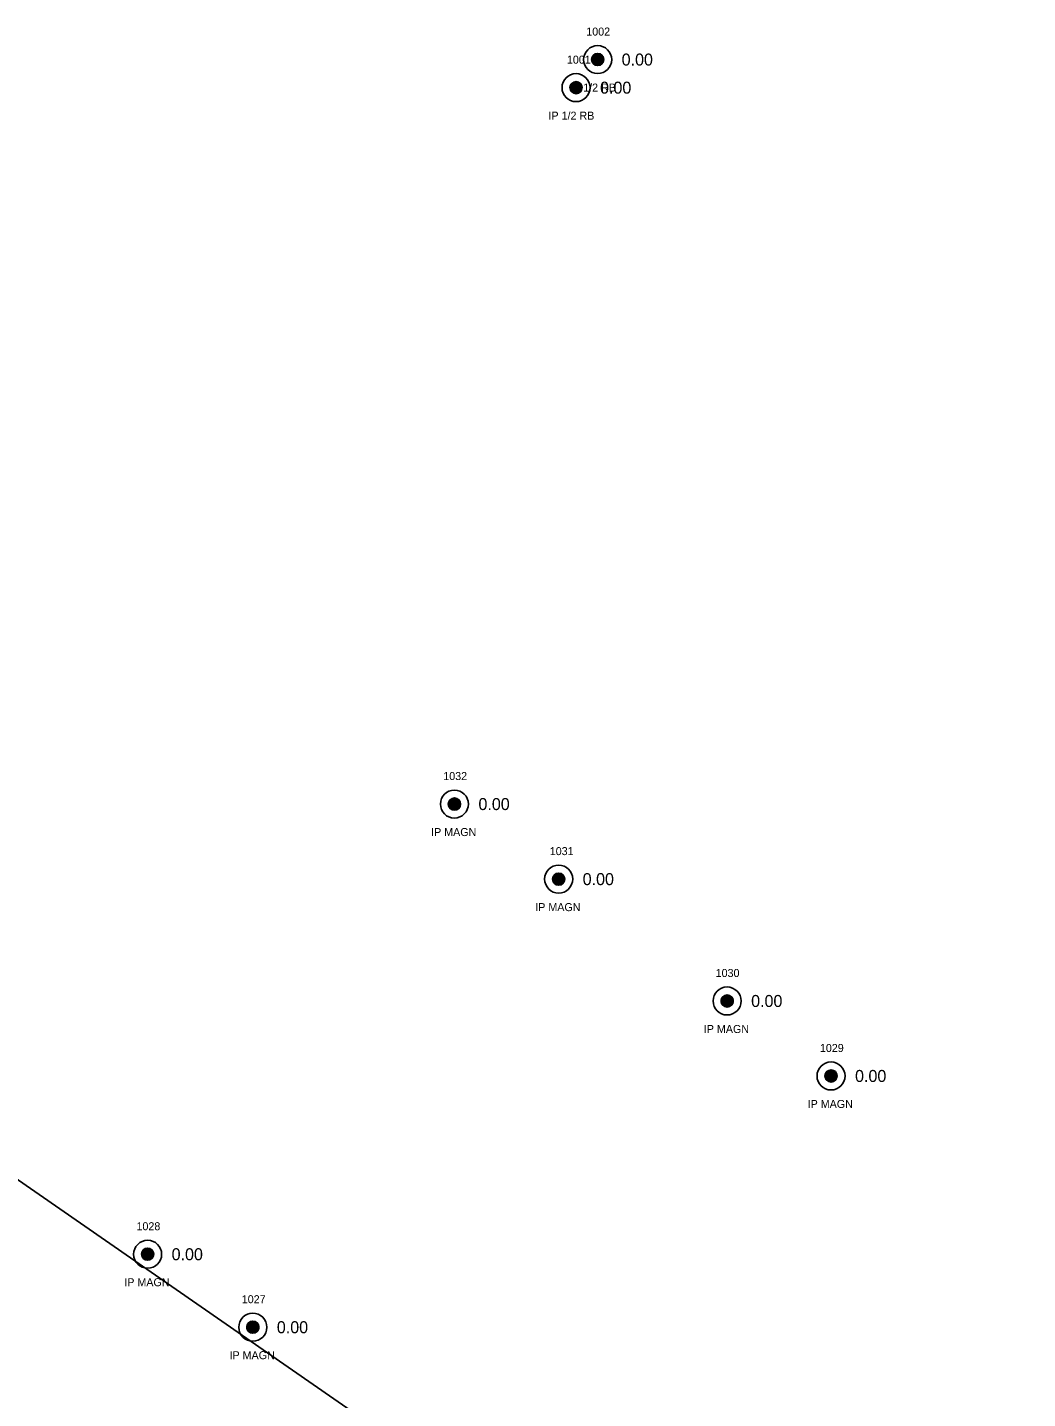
# Model space of a CAD drawing. Extents: x 1575382 to 1578175, y 1099175 to 1101955.
# Drawn here: x 1577111.5 to 1577236.4, y 1101565.9 to 1101737.3 of the extents above; entities that cross this region are included whole.
import ezdxf

# ---------------------------------------------------------------- set-up
doc = ezdxf.new("R2010")
doc.units = 0
for name, color, linetype in [('RD_EX_Bldg', 7, 'Continuous'), ('RD_EX_DV_Prop_txCode', 7, 'Continuous'), ('RD_EX_DV_PropPin', 7, 'Continuous'), ('RD_EX_TX_DV_Prop_ELEV', 7, 'Continuous'), ('RD_SMD_Locator', 7, 'Continuous')]:
    doc.layers.add(name, color=color, linetype=linetype)

msp = doc.modelspace()

# ---------------------------------------------------------------- linework, layer by layer
at = {"layer": 'RD_EX_Bldg'}
msp.add_lwpolyline([(1577065.05, 1101541.49), (1577197.19, 1101449.48), (1577236.39, 1101505.77), (1577104.08, 1101597.55), (1577065.05, 1101541.49)], dxfattribs=at)
at = {"layer": 'RD_EX_DV_PropPin'}
for p, q in [((1577181.96, 1101733.07), (1577181.96, 1101733.46)), ((1577181.99, 1101732.96), (1577181.99, 1101733.56)), ((1577182.03, 1101732.89), (1577182.03, 1101733.63)), ((1577182.06, 1101732.84), (1577182.06, 1101733.69)), ((1577182.1, 1101732.79), (1577182.1, 1101733.74)), ((1577182.13, 1101732.75), (1577182.13, 1101733.78)), ((1577182.17, 1101732.71), (1577182.17, 1101733.81)), ((1577182.2, 1101732.68), (1577182.2, 1101733.84)), ((1577182.24, 1101732.65), (1577182.24, 1101733.87)), ((1577182.27, 1101732.63), (1577182.27, 1101733.9)), ((1577182.31, 1101732.61), (1577182.31, 1101733.92)), ((1577182.34, 1101732.59), (1577182.34, 1101733.94)), ((1577182.38, 1101732.57), (1577182.38, 1101733.96)), ((1577182.41, 1101732.56), (1577182.41, 1101733.97)), ((1577182.45, 1101732.54), (1577182.45, 1101733.98)), ((1577182.48, 1101732.53), (1577182.48, 1101733.99)), ((1577182.52, 1101732.52), (1577182.52, 1101734)), ((1577182.55, 1101732.51), (1577182.55, 1101734.01)), ((1577182.59, 1101732.51), (1577182.59, 1101734.02)), ((1577182.62, 1101732.5), (1577182.62, 1101734.02)), ((1577182.66, 1101732.5), (1577182.66, 1101734.02)), ((1577182.69, 1101732.5), (1577182.69, 1101734.02)), ((1577182.73, 1101732.5), (1577182.73, 1101734.02)), ((1577182.76, 1101732.5), (1577182.76, 1101734.02)), ((1577182.8, 1101732.51), (1577182.8, 1101734.02)), ((1577182.83, 1101732.51), (1577182.83, 1101734.01)), ((1577182.87, 1101732.52), (1577182.87, 1101734)), ((1577182.9, 1101732.53), (1577182.9, 1101733.99)), ((1577182.94, 1101732.54), (1577182.94, 1101733.98)), ((1577182.97, 1101732.56), (1577182.97, 1101733.97)), ((1577183.01, 1101732.57), (1577183.01, 1101733.96)), ((1577183.04, 1101732.59), (1577183.04, 1101733.94)), ((1577183.08, 1101732.61), (1577183.08, 1101733.92)), ((1577183.11, 1101732.63), (1577183.11, 1101733.9)), ((1577183.15, 1101732.65), (1577183.15, 1101733.87)), ((1577183.18, 1101732.68), (1577183.18, 1101733.84)), ((1577183.22, 1101732.71), (1577183.22, 1101733.81)), ((1577183.25, 1101732.75), (1577183.25, 1101733.78)), ((1577183.29, 1101732.79), (1577183.29, 1101733.74)), ((1577183.32, 1101732.84), (1577183.32, 1101733.69)), ((1577183.36, 1101732.89), (1577183.36, 1101733.63)), ((1577183.39, 1101732.96), (1577183.39, 1101733.56)), ((1577183.43, 1101733.07), (1577183.43, 1101733.46)), ((1577179.25, 1101729.56), (1577179.25, 1101729.95)), ((1577179.29, 1101729.46), (1577179.29, 1101730.05)), ((1577179.32, 1101729.38), (1577179.32, 1101730.12)), ((1577179.36, 1101729.33), (1577179.36, 1101730.18)), ((1577179.39, 1101729.28), (1577179.39, 1101730.23)), ((1577179.43, 1101729.24), (1577179.43, 1101730.27)), ((1577179.46, 1101729.2), (1577179.46, 1101730.3)), ((1577179.5, 1101729.17), (1577179.5, 1101730.34)), ((1577179.53, 1101729.14), (1577179.53, 1101730.36)), ((1577179.57, 1101729.12), (1577179.57, 1101730.39)), ((1577179.6, 1101729.1), (1577179.6, 1101730.41)), ((1577179.64, 1101729.08), (1577179.64, 1101730.43)), ((1577179.67, 1101729.06), (1577179.67, 1101730.45)), ((1577179.71, 1101729.05), (1577179.71, 1101730.46)), ((1577179.74, 1101729.03), (1577179.74, 1101730.47)), ((1577179.78, 1101729.02), (1577179.78, 1101730.48)), ((1577179.81, 1101729.01), (1577179.81, 1101730.49)), ((1577179.85, 1101729.01), (1577179.85, 1101730.5)), ((1577179.88, 1101729), (1577179.88, 1101730.51)), ((1577179.92, 1101729), (1577179.92, 1101730.51)), ((1577179.95, 1101728.99), (1577179.95, 1101730.51)), ((1577179.99, 1101728.99), (1577179.99, 1101730.51)), ((1577180.02, 1101728.99), (1577180.02, 1101730.51)), ((1577180.06, 1101729), (1577180.06, 1101730.51)), ((1577180.09, 1101729), (1577180.09, 1101730.51)), ((1577180.13, 1101729.01), (1577180.13, 1101730.5)), ((1577180.16, 1101729.01), (1577180.16, 1101730.49)), ((1577180.2, 1101729.02), (1577180.2, 1101730.48)), ((1577180.23, 1101729.03), (1577180.23, 1101730.47)), ((1577180.27, 1101729.05), (1577180.27, 1101730.46)), ((1577180.3, 1101729.06), (1577180.3, 1101730.45)), ((1577180.34, 1101729.08), (1577180.34, 1101730.43)), ((1577180.37, 1101729.1), (1577180.37, 1101730.41)), ((1577180.41, 1101729.12), (1577180.41, 1101730.39)), ((1577180.44, 1101729.14), (1577180.44, 1101730.36)), ((1577180.48, 1101729.17), (1577180.48, 1101730.34)), ((1577180.51, 1101729.2), (1577180.51, 1101730.3)), ((1577180.55, 1101729.24), (1577180.55, 1101730.27)), ((1577180.58, 1101729.28), (1577180.58, 1101730.23)), ((1577180.62, 1101729.33), (1577180.62, 1101730.18)), ((1577180.65, 1101729.38), (1577180.65, 1101730.12)), ((1577180.69, 1101729.46), (1577180.69, 1101730.05)), ((1577180.72, 1101729.56), (1577180.72, 1101729.95)), ((1577164.13, 1101639.85), (1577164.13, 1101640.59)), ((1577164.17, 1101639.79), (1577164.17, 1101640.65)), ((1577164.2, 1101639.75), (1577164.2, 1101640.7)), ((1577164.24, 1101639.71), (1577164.24, 1101640.74)), ((1577164.27, 1101639.67), (1577164.27, 1101640.77)), ((1577164.31, 1101639.64), (1577164.31, 1101640.8)), ((1577164.34, 1101639.61), (1577164.34, 1101640.83)), ((1577164.38, 1101639.59), (1577164.38, 1101640.86)), ((1577164.41, 1101639.57), (1577164.41, 1101640.88)), ((1577164.45, 1101639.55), (1577164.45, 1101640.9)), ((1577164.48, 1101639.53), (1577164.48, 1101640.91)), ((1577164.52, 1101639.51), (1577164.52, 1101640.93)), ((1577164.55, 1101639.5), (1577164.55, 1101640.94)), ((1577164.59, 1101639.49), (1577164.59, 1101640.95)), ((1577164.62, 1101639.48), (1577164.62, 1101640.96)), ((1577164.66, 1101639.47), (1577164.66, 1101640.97)), ((1577164.69, 1101639.47), (1577164.69, 1101640.98)), ((1577164.73, 1101639.46), (1577164.73, 1101640.98)), ((1577164.76, 1101639.46), (1577164.76, 1101640.98)), ((1577164.8, 1101639.46), (1577164.8, 1101640.98)), ((1577164.83, 1101639.46), (1577164.83, 1101640.98)), ((1577164.87, 1101639.46), (1577164.87, 1101640.98)), ((1577164.9, 1101639.47), (1577164.9, 1101640.98)), ((1577164.94, 1101639.47), (1577164.94, 1101640.97)), ((1577164.97, 1101639.48), (1577164.97, 1101640.96)), ((1577165.01, 1101639.49), (1577165.01, 1101640.95)), ((1577165.04, 1101639.5), (1577165.04, 1101640.94)), ((1577165.08, 1101639.51), (1577165.08, 1101640.93)), ((1577165.11, 1101639.53), (1577165.11, 1101640.91)), ((1577165.15, 1101639.55), (1577165.15, 1101640.9)), ((1577165.18, 1101639.57), (1577165.18, 1101640.88)), ((1577165.22, 1101639.59), (1577165.22, 1101640.86)), ((1577165.25, 1101639.61), (1577165.25, 1101640.83)), ((1577165.29, 1101639.64), (1577165.29, 1101640.8)), ((1577165.32, 1101639.67), (1577165.32, 1101640.77)), ((1577165.36, 1101639.71), (1577165.36, 1101640.74)), ((1577165.39, 1101639.75), (1577165.39, 1101640.7)), ((1577165.43, 1101639.79), (1577165.43, 1101640.65)), ((1577165.46, 1101639.85), (1577165.46, 1101640.59)), ((1577164.06, 1101640.03), (1577164.06, 1101640.42)), ((1577164.1, 1101639.92), (1577164.1, 1101640.52)), ((1577165.5, 1101639.92), (1577165.5, 1101640.52)), ((1577165.53, 1101640.03), (1577165.53, 1101640.42)), ((1577177.08, 1101630.64), (1577177.08, 1101631.03)), ((1577177.12, 1101630.54), (1577177.12, 1101631.13)), ((1577177.15, 1101630.47), (1577177.15, 1101631.21)), ((1577177.19, 1101630.41), (1577177.19, 1101631.26)), ((1577177.22, 1101630.36), (1577177.22, 1101631.31)), ((1577177.26, 1101630.32), (1577177.26, 1101631.35)), ((1577177.29, 1101630.29), (1577177.29, 1101631.39)), ((1577177.33, 1101630.25), (1577177.33, 1101631.42)), ((1577177.36, 1101630.23), (1577177.36, 1101631.45)), ((1577177.4, 1101630.2), (1577177.4, 1101631.47)), ((1577177.43, 1101630.18), (1577177.43, 1101631.49)), ((1577177.47, 1101630.16), (1577177.47, 1101631.51)), ((1577177.5, 1101630.14), (1577177.5, 1101631.53)), ((1577177.54, 1101630.13), (1577177.54, 1101631.54)), ((1577177.57, 1101630.12), (1577177.57, 1101631.56)), ((1577177.61, 1101630.11), (1577177.61, 1101631.57)), ((1577177.64, 1101630.1), (1577177.64, 1101631.58)), ((1577177.68, 1101630.09), (1577177.68, 1101631.58)), ((1577177.71, 1101630.08), (1577177.71, 1101631.59)), ((1577177.75, 1101630.08), (1577177.75, 1101631.59)), ((1577177.78, 1101630.08), (1577177.78, 1101631.6)), ((1577177.82, 1101630.08), (1577177.82, 1101631.6)), ((1577177.85, 1101630.08), (1577177.85, 1101631.6)), ((1577177.89, 1101630.08), (1577177.89, 1101631.59)), ((1577177.92, 1101630.08), (1577177.92, 1101631.59)), ((1577177.96, 1101630.09), (1577177.96, 1101631.58)), ((1577177.99, 1101630.1), (1577177.99, 1101631.58)), ((1577178.03, 1101630.11), (1577178.03, 1101631.57)), ((1577178.06, 1101630.12), (1577178.06, 1101631.56)), ((1577178.1, 1101630.13), (1577178.1, 1101631.54)), ((1577178.13, 1101630.14), (1577178.13, 1101631.53)), ((1577178.17, 1101630.16), (1577178.17, 1101631.51)), ((1577178.2, 1101630.18), (1577178.2, 1101631.49)), ((1577178.24, 1101630.2), (1577178.24, 1101631.47)), ((1577178.27, 1101630.23), (1577178.27, 1101631.45)), ((1577178.31, 1101630.25), (1577178.31, 1101631.42)), ((1577178.34, 1101630.29), (1577178.34, 1101631.39)), ((1577178.38, 1101630.32), (1577178.38, 1101631.35)), ((1577178.41, 1101630.36), (1577178.41, 1101631.31)), ((1577178.45, 1101630.41), (1577178.45, 1101631.26)), ((1577178.48, 1101630.47), (1577178.48, 1101631.21)), ((1577178.52, 1101630.54), (1577178.52, 1101631.13)), ((1577178.55, 1101630.64), (1577178.55, 1101631.03)), ((1577198.12, 1101615.42), (1577198.12, 1101615.81)), ((1577198.16, 1101615.31), (1577198.16, 1101615.91)), ((1577198.19, 1101615.24), (1577198.19, 1101615.98)), ((1577198.23, 1101615.18), (1577198.23, 1101616.04)), ((1577198.26, 1101615.14), (1577198.26, 1101616.09)), ((1577198.3, 1101615.1), (1577198.3, 1101616.13)), ((1577198.33, 1101615.06), (1577198.33, 1101616.16)), ((1577198.37, 1101615.03), (1577198.37, 1101616.19)), ((1577198.4, 1101615), (1577198.4, 1101616.22)), ((1577198.44, 1101614.98), (1577198.44, 1101616.25)), ((1577198.47, 1101614.95), (1577198.47, 1101616.27)), ((1577198.51, 1101614.94), (1577198.51, 1101616.29)), ((1577198.54, 1101614.92), (1577198.54, 1101616.3)), ((1577198.58, 1101614.9), (1577198.58, 1101616.32)), ((1577198.61, 1101614.89), (1577198.61, 1101616.33)), ((1577198.65, 1101614.88), (1577198.65, 1101616.34)), ((1577198.68, 1101614.87), (1577198.68, 1101616.35)), ((1577198.72, 1101614.86), (1577198.72, 1101616.36)), ((1577198.75, 1101614.86), (1577198.75, 1101616.36)), ((1577198.79, 1101614.85), (1577198.79, 1101616.37)), ((1577198.82, 1101614.85), (1577198.82, 1101616.37)), ((1577198.86, 1101614.85), (1577198.86, 1101616.37)), ((1577198.89, 1101614.85), (1577198.89, 1101616.37)), ((1577198.93, 1101614.85), (1577198.93, 1101616.37)), ((1577198.96, 1101614.86), (1577198.96, 1101616.36)), ((1577199, 1101614.86), (1577199, 1101616.36)), ((1577199.03, 1101614.87), (1577199.03, 1101616.35)), ((1577199.07, 1101614.88), (1577199.07, 1101616.34)), ((1577199.1, 1101614.89), (1577199.1, 1101616.33)), ((1577199.14, 1101614.9), (1577199.14, 1101616.32)), ((1577199.17, 1101614.92), (1577199.17, 1101616.3)), ((1577199.21, 1101614.94), (1577199.21, 1101616.29)), ((1577199.24, 1101614.95), (1577199.24, 1101616.27)), ((1577199.28, 1101614.98), (1577199.28, 1101616.25)), ((1577199.31, 1101615), (1577199.31, 1101616.22)), ((1577199.35, 1101615.03), (1577199.35, 1101616.19)), ((1577199.38, 1101615.06), (1577199.38, 1101616.16)), ((1577199.42, 1101615.1), (1577199.42, 1101616.13)), ((1577199.46, 1101615.14), (1577199.46, 1101616.09)), ((1577199.49, 1101615.18), (1577199.49, 1101616.04)), ((1577199.53, 1101615.24), (1577199.53, 1101615.98)), ((1577199.56, 1101615.31), (1577199.56, 1101615.91)), ((1577199.6, 1101615.42), (1577199.6, 1101615.81)), ((1577211.1, 1101606.04), (1577211.1, 1101606.43)), ((1577211.14, 1101605.94), (1577211.14, 1101606.53)), ((1577211.17, 1101605.87), (1577211.17, 1101606.61)), ((1577211.21, 1101605.81), (1577211.21, 1101606.66)), ((1577211.24, 1101605.76), (1577211.24, 1101606.71)), ((1577211.28, 1101605.72), (1577211.28, 1101606.75)), ((1577211.31, 1101605.69), (1577211.31, 1101606.79)), ((1577211.35, 1101605.65), (1577211.35, 1101606.82)), ((1577211.38, 1101605.63), (1577211.38, 1101606.85)), ((1577211.42, 1101605.6), (1577211.42, 1101606.87)), ((1577211.45, 1101605.58), (1577211.45, 1101606.89)), ((1577211.49, 1101605.56), (1577211.49, 1101606.91)), ((1577211.52, 1101605.54), (1577211.52, 1101606.93)), ((1577211.56, 1101605.53), (1577211.56, 1101606.94)), ((1577211.59, 1101605.52), (1577211.59, 1101606.96)), ((1577211.63, 1101605.5), (1577211.63, 1101606.97)), ((1577211.66, 1101605.5), (1577211.66, 1101606.98)), ((1577211.7, 1101605.49), (1577211.7, 1101606.98)), ((1577211.73, 1101605.48), (1577211.73, 1101606.99)), ((1577211.77, 1101605.48), (1577211.77, 1101606.99)), ((1577211.8, 1101605.48), (1577211.8, 1101607)), ((1577211.84, 1101605.47), (1577211.84, 1101607)), ((1577211.87, 1101605.48), (1577211.87, 1101607)), ((1577211.91, 1101605.48), (1577211.91, 1101606.99)), ((1577211.94, 1101605.48), (1577211.94, 1101606.99)), ((1577211.98, 1101605.49), (1577211.98, 1101606.98)), ((1577212.01, 1101605.5), (1577212.01, 1101606.98)), ((1577212.05, 1101605.5), (1577212.05, 1101606.97)), ((1577212.08, 1101605.52), (1577212.08, 1101606.96)), ((1577212.12, 1101605.53), (1577212.12, 1101606.94)), ((1577212.15, 1101605.54), (1577212.15, 1101606.93)), ((1577212.19, 1101605.56), (1577212.19, 1101606.91)), ((1577212.22, 1101605.58), (1577212.22, 1101606.89)), ((1577212.26, 1101605.6), (1577212.26, 1101606.87)), ((1577212.29, 1101605.63), (1577212.29, 1101606.85)), ((1577212.33, 1101605.65), (1577212.33, 1101606.82)), ((1577212.36, 1101605.69), (1577212.36, 1101606.79)), ((1577212.4, 1101605.72), (1577212.4, 1101606.75)), ((1577212.43, 1101605.76), (1577212.43, 1101606.71)), ((1577212.47, 1101605.81), (1577212.47, 1101606.66)), ((1577212.5, 1101605.87), (1577212.5, 1101606.61)), ((1577212.54, 1101605.94), (1577212.54, 1101606.53)), ((1577212.57, 1101606.04), (1577212.57, 1101606.43)), ((1577125.75, 1101583.77), (1577125.75, 1101584.16)), ((1577125.78, 1101583.66), (1577125.78, 1101584.26)), ((1577125.82, 1101583.59), (1577125.82, 1101584.33)), ((1577125.85, 1101583.54), (1577125.85, 1101584.39)), ((1577125.89, 1101583.49), (1577125.89, 1101584.44)), ((1577125.92, 1101583.45), (1577125.92, 1101584.48)), ((1577125.96, 1101583.41), (1577125.96, 1101584.51)), ((1577125.99, 1101583.38), (1577125.99, 1101584.54)), ((1577126.03, 1101583.35), (1577126.03, 1101584.57)), ((1577126.06, 1101583.33), (1577126.06, 1101584.6)), ((1577126.1, 1101583.31), (1577126.1, 1101584.62)), ((1577126.13, 1101583.29), (1577126.13, 1101584.64)), ((1577126.17, 1101583.27), (1577126.17, 1101584.66)), ((1577126.2, 1101583.25), (1577126.2, 1101584.67)), ((1577126.24, 1101583.24), (1577126.24, 1101584.68)), ((1577126.27, 1101583.23), (1577126.27, 1101584.69)), ((1577126.31, 1101583.22), (1577126.31, 1101584.7)), ((1577126.34, 1101583.21), (1577126.34, 1101584.71)), ((1577126.38, 1101583.21), (1577126.38, 1101584.72)), ((1577126.41, 1101583.2), (1577126.41, 1101584.72)), ((1577126.45, 1101583.2), (1577126.45, 1101584.72)), ((1577126.48, 1101583.2), (1577126.48, 1101584.72)), ((1577126.52, 1101583.2), (1577126.52, 1101584.72)), ((1577126.55, 1101583.2), (1577126.55, 1101584.72)), ((1577126.59, 1101583.21), (1577126.59, 1101584.72)), ((1577126.62, 1101583.21), (1577126.62, 1101584.71)), ((1577126.66, 1101583.22), (1577126.66, 1101584.7)), ((1577126.69, 1101583.23), (1577126.69, 1101584.69)), ((1577126.73, 1101583.24), (1577126.73, 1101584.68)), ((1577126.76, 1101583.25), (1577126.76, 1101584.67)), ((1577126.8, 1101583.27), (1577126.8, 1101584.66)), ((1577126.83, 1101583.29), (1577126.83, 1101584.64)), ((1577126.87, 1101583.31), (1577126.87, 1101584.62)), ((1577126.9, 1101583.33), (1577126.9, 1101584.6)), ((1577126.94, 1101583.35), (1577126.94, 1101584.57)), ((1577126.97, 1101583.38), (1577126.97, 1101584.54)), ((1577127.01, 1101583.41), (1577127.01, 1101584.51)), ((1577127.04, 1101583.45), (1577127.04, 1101584.48)), ((1577127.08, 1101583.49), (1577127.08, 1101584.44)), ((1577127.11, 1101583.54), (1577127.11, 1101584.39)), ((1577127.15, 1101583.59), (1577127.15, 1101584.33)), ((1577127.18, 1101583.66), (1577127.18, 1101584.26)), ((1577127.22, 1101583.77), (1577127.22, 1101584.16)), ((1577139.17, 1101574.23), (1577139.17, 1101575.45)), ((1577139.2, 1101574.2), (1577139.2, 1101575.47)), ((1577139.24, 1101574.18), (1577139.24, 1101575.49)), ((1577139.27, 1101574.16), (1577139.27, 1101575.51)), ((1577139.31, 1101574.15), (1577139.31, 1101575.53)), ((1577139.34, 1101574.13), (1577139.34, 1101575.55)), ((1577139.38, 1101574.12), (1577139.38, 1101575.56)), ((1577139.41, 1101574.11), (1577139.41, 1101575.57)), ((1577139.45, 1101574.1), (1577139.45, 1101575.58)), ((1577139.48, 1101574.09), (1577139.48, 1101575.59)), ((1577139.52, 1101574.08), (1577139.52, 1101575.59)), ((1577139.55, 1101574.08), (1577139.55, 1101575.6)), ((1577139.59, 1101574.08), (1577139.59, 1101575.6)), ((1577139.62, 1101574.08), (1577139.62, 1101575.6)), ((1577139.66, 1101574.08), (1577139.66, 1101575.6)), ((1577139.69, 1101574.08), (1577139.69, 1101575.6)), ((1577139.73, 1101574.08), (1577139.73, 1101575.59)), ((1577139.76, 1101574.09), (1577139.76, 1101575.59)), ((1577139.8, 1101574.1), (1577139.8, 1101575.58)), ((1577139.83, 1101574.11), (1577139.83, 1101575.57)), ((1577139.87, 1101574.12), (1577139.87, 1101575.56)), ((1577139.9, 1101574.13), (1577139.9, 1101575.55)), ((1577139.94, 1101574.15), (1577139.94, 1101575.53)), ((1577139.97, 1101574.16), (1577139.97, 1101575.51)), ((1577140.01, 1101574.18), (1577140.01, 1101575.49)), ((1577140.04, 1101574.2), (1577140.04, 1101575.47)), ((1577140.08, 1101574.23), (1577140.08, 1101575.45)), ((1577138.89, 1101574.64), (1577138.89, 1101575.03)), ((1577138.92, 1101574.54), (1577138.92, 1101575.14)), ((1577138.96, 1101574.47), (1577138.96, 1101575.21)), ((1577138.99, 1101574.41), (1577138.99, 1101575.26)), ((1577139.03, 1101574.36), (1577139.03, 1101575.31)), ((1577139.06, 1101574.32), (1577139.06, 1101575.35)), ((1577139.1, 1101574.29), (1577139.1, 1101575.39)), ((1577139.13, 1101574.26), (1577139.13, 1101575.42)), ((1577140.11, 1101574.26), (1577140.11, 1101575.42)), ((1577140.15, 1101574.29), (1577140.15, 1101575.39)), ((1577140.18, 1101574.32), (1577140.18, 1101575.35)), ((1577140.22, 1101574.36), (1577140.22, 1101575.31)), ((1577140.25, 1101574.41), (1577140.25, 1101575.26)), ((1577140.29, 1101574.47), (1577140.29, 1101575.21)), ((1577140.32, 1101574.54), (1577140.32, 1101575.14)), ((1577140.36, 1101574.64), (1577140.36, 1101575.03))]:
    msp.add_line(p, q, dxfattribs=at)
for centre, radius in [((1577182.69, 1101733.26), 1.75), ((1577182.69, 1101733.26), 0.761), ((1577179.99, 1101729.75), 1.75), ((1577179.99, 1101729.75), 0.761), ((1577164.8, 1101640.22), 1.75), ((1577164.8, 1101640.22), 0.761), ((1577177.82, 1101630.84), 1.75), ((1577177.82, 1101630.84), 0.761), ((1577198.86, 1101615.61), 1.75), ((1577198.86, 1101615.61), 0.761), ((1577211.84, 1101606.24), 1.75), ((1577211.84, 1101606.24), 0.761), ((1577126.48, 1101583.96), 1.75), ((1577126.48, 1101583.96), 0.761), ((1577139.62, 1101574.84), 1.75), ((1577139.62, 1101574.84), 0.761)]:
    msp.add_circle(centre, radius, dxfattribs=at)
at = {"layer": 'RD_SMD_Locator'}
for centre in [(1577182.69, 1101733.26), (1577179.99, 1101729.75), (1577164.8, 1101640.22), (1577177.82, 1101630.84), (1577198.86, 1101615.61), (1577211.84, 1101606.24), (1577126.48, 1101583.96), (1577139.62, 1101574.84)]:
    msp.add_circle(centre, 0.15, dxfattribs=at)

# ---------------------------------------------------------------- texts
at = {"layer": 'RD_EX_DV_Prop_txCode'}
for s, p in [('1002', (1577181.27, 1101736.26)), ('1001', (1577178.85, 1101732.75)), ('IP 1/2 RB', (1577179.25, 1101729.26)), ('IP 1/2 RB', (1577176.55, 1101725.75)), ('1032', (1577163.41, 1101643.22)), ('IP MAGN', (1577161.89, 1101636.22)), ('1031', (1577176.71, 1101633.84)), ('IP MAGN', (1577174.9, 1101626.84)), ('1030', (1577197.43, 1101618.61)), ('IP MAGN', (1577195.95, 1101611.61)), ('1029', (1577210.45, 1101609.24)), ('IP MAGN', (1577208.92, 1101602.24)), ('1028', (1577125.09, 1101586.96)), ('IP MAGN', (1577123.57, 1101579.96)), ('1027', (1577138.24, 1101577.84)), ('IP MAGN', (1577136.71, 1101570.84))]:
    msp.add_text(s, height=1, dxfattribs=at).set_placement(p)
at = {"layer": 'RD_EX_TX_DV_Prop_ELEV'}
for p in [(1577185.69, 1101732.51), (1577182.99, 1101729), (1577167.8, 1101639.47), (1577180.82, 1101630.09), (1577201.86, 1101614.86), (1577214.84, 1101605.49), (1577129.48, 1101583.21), (1577142.62, 1101574.09)]:
    msp.add_text('0.00', height=1.5, dxfattribs=at).set_placement(p)

doc.saveas('drawing.dxf')
